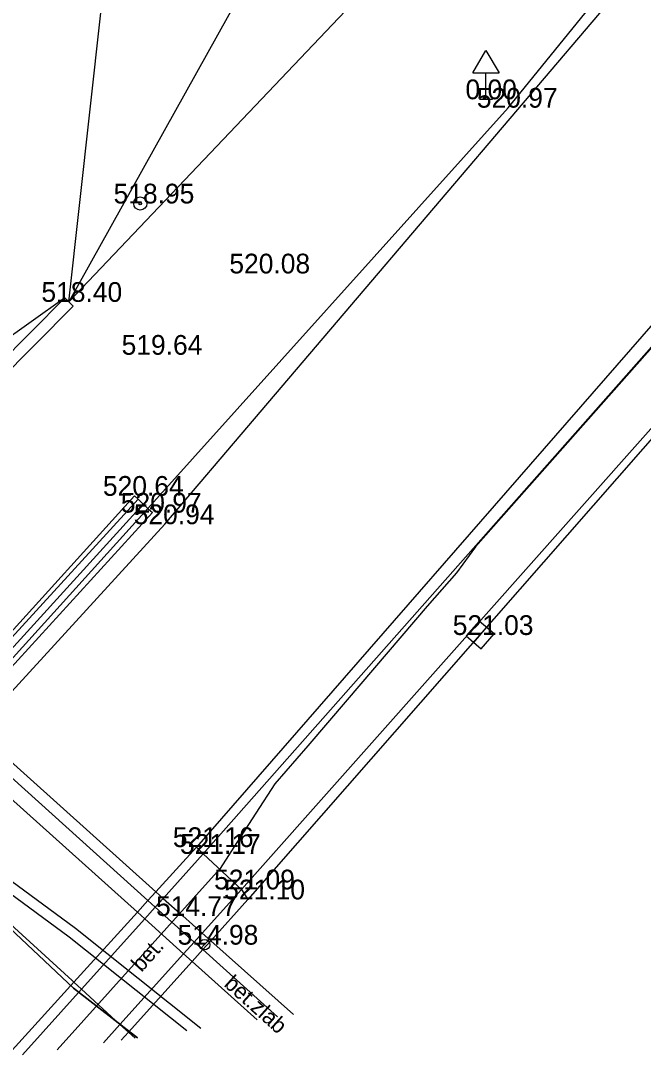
# Model space of a CAD drawing. Extents: x -669393 to -668650, y -1126925 to -1126294.
# Drawn here: x -668790.91 to -668767.27, y -1126877.17 to -1126837.78 of the extents above; entities that cross this region are included whole.
import ezdxf

# ---------------------------------------------------------------- set-up
doc = ezdxf.new("R2010")
doc.units = 0
for name, color, linetype in [('G_Bod_tecka', 7, 'Continuous'), ('G_Bod_vyska', 7, 'Continuous'), ('G_Breh_Teren', 7, 'Continuous'), ('G_Budovy_Objekty', 7, 'Continuous'), ('G_Objekty_dopravni', 7, 'Continuous'), ('G_Plochy_zpevnene', 7, 'Continuous'), ('G_Popisy_povrchu', 7, 'Continuous'), ('G_Site-kanalizace', 7, 'Continuous'), ('G_Site-Sloupy', 7, 'Continuous'), ('G_Z_CHRANICKA-TEPLOVOD_kotovane', 7, 'Continuous'), ('G_Z_ELsilove_podz_kotovane', 7, 'Continuous'), ('G_Z_SPOJE_podz_geodeticky', 7, 'Continuous'), ('G_Z_SPOJE_podz_kotovane', 7, 'Continuous'), ('G_Zabradli_Svodidla', 7, 'Continuous')]:
    doc.layers.add(name, color=color, linetype=linetype)

msp = doc.modelspace()

# ---------------------------------------------------------------- linework, layer by layer
at = {"layer": 'G_Bod_tecka'}
for p, q in [((-668773.24, -1126840.76), (-668773.24, -1126840.76)), ((-668772.4, -1126841.08), (-668772.4, -1126841.08)), ((-668786.37, -1126844.72), (-668786.37, -1126844.72)), ((-668781.78, -1126847.38), (-668781.78, -1126847.38)), ((-668789.08, -1126848.46), (-668789.08, -1126848.46)), ((-668786.04, -1126850.47), (-668786.04, -1126850.47)), ((-668786.59, -1126855.83), (-668786.59, -1126855.83)), ((-668785.92, -1126856.47), (-668785.92, -1126856.47)), ((-668785.44, -1126856.91), (-668785.44, -1126856.91)), ((-668773.46, -1126861.12), (-668773.46, -1126861.12)), ((-668784.24, -1126869.18), (-668784.24, -1126869.18)), ((-668783.98, -1126869.44), (-668783.98, -1126869.44)), ((-668782.52, -1126870.79), (-668782.52, -1126870.79)), ((-668782.28, -1126871.17), (-668782.28, -1126871.17)), ((-668784.75, -1126871.8), (-668784.75, -1126871.8)), ((-668783.93, -1126872.89), (-668783.93, -1126872.89))]:
    msp.add_line(p, q, dxfattribs=at)
at = {"layer": 'G_Breh_Teren'}
for p, q in [((-668772.4, -1126841.08), (-668751.76, -1126815.63)), ((-668771.91, -1126830.38), (-668789.08, -1126848.46)), ((-668780.8, -1126833.58), (-668789.08, -1126848.46)), ((-668789.08, -1126848.46), (-668787.87, -1126837.47)), ((-668789.24, -1126848.31), (-668796.31, -1126853.34))]:
    msp.add_line(p, q, dxfattribs=at)
at = {"layer": 'G_Budovy_Objekty'}
for p, q in [((-668793.64, -1126863.82), (-668786.45, -1126855.96)), ((-668792.61, -1126864.75), (-668785.78, -1126870.88))]:
    msp.add_line(p, q, dxfattribs=at)
for points in [[(-668785.78, -1126870.88), (-668785.5, -1126871.13), (-668784.75, -1126871.8)], [(-668783.69, -1126872.74), (-668784.02, -1126872.45), (-668784.75, -1126871.8)], [(-668780.545, -1126875.542), (-668783.69, -1126872.74)]]:
    msp.add_lwpolyline(points, dxfattribs=at)
at = {"layer": 'G_Objekty_dopravni'}
for p, q in [((-668773.74, -1126839.76), (-668773.24, -1126838.91)), ((-668773.24, -1126838.91), (-668772.74, -1126839.76)), ((-668773.74, -1126839.76), (-668772.74, -1126839.76)), ((-668773.24, -1126840.76), (-668773.24, -1126839.76)), ((-668773.49, -1126840.76), (-668772.99, -1126840.76))]:
    msp.add_line(p, q, dxfattribs=at)
at = {"layer": 'G_Plochy_zpevnene'}
for p, q in [((-668785.44, -1126856.91), (-668751.27, -1126816.73)), ((-668741.99, -1126825.18), (-668782.28, -1126871.17)), ((-668762.8, -1126844.58), (-668784.24, -1126869.18)), ((-668789.24, -1126848.31), (-668795.05, -1126854.18)), ((-668789.24, -1126848.31), (-668789.08, -1126848.46)), ((-668789.08, -1126848.46), (-668788.92, -1126848.62)), ((-668788.92, -1126848.62), (-668794.72, -1126854.48)), ((-668796.93, -1126867.24), (-668786.59, -1126855.83)), ((-668786.59, -1126855.83), (-668786.45, -1126855.96)), ((-668793.08, -1126864.33), (-668785.91, -1126856.46)), ((-668785.44, -1126856.91), (-668792.61, -1126864.75)), ((-668786.08, -1126871.21), (-668792.9, -1126865.07)), ((-668786.48, -1126871.66), (-668793.31, -1126865.52)), ((-668784.24, -1126869.18), (-668785.78, -1126870.88)), ((-668784.24, -1126869.18), (-668783.98, -1126869.44)), ((-668783.98, -1126869.44), (-668782.52, -1126870.79)), ((-668785.78, -1126870.88), (-668786.08, -1126871.21)), ((-668782.52, -1126870.79), (-668782.28, -1126871.17)), ((-668786.08, -1126871.21), (-668786.48, -1126871.66)), ((-668782.28, -1126871.17), (-668783.69, -1126872.74)), ((-668786.48, -1126871.66), (-668788.89, -1126874.32)), ((-668783.69, -1126872.74), (-668784, -1126873.08)), ((-668784, -1126873.08), (-668784.4, -1126873.53)), ((-668781.159, -1126875.634), (-668784, -1126873.08)), ((-668784.4, -1126873.53), (-668786.82, -1126876.21)), ((-668781.932, -1126875.749), (-668784.4, -1126873.53)), ((-668788.89, -1126874.32), (-668791.47, -1126877.17)), ((-668786.82, -1126876.21), (-668787.097, -1126876.519))]:
    msp.add_line(p, q, dxfattribs=at)
for points in [[(-668786.45, -1126855.96), (-668786.08, -1126856.31), (-668785.91, -1126856.46)], [(-668794.96, -1126868.78), (-668788.96, -1126874.25), (-668788.89, -1126874.32)], [(-668784, -1126873.08), (-668784.32, -1126872.79), (-668785.8, -1126871.46), (-668786.08, -1126871.21)], [(-668784.4, -1126873.53), (-668784.73, -1126873.24), (-668786.2, -1126871.91), (-668786.48, -1126871.66)], [(-668788.89, -1126874.32), (-668788.6, -1126874.58), (-668787.14, -1126875.92), (-668786.82, -1126876.21)], [(-668786.82, -1126876.21), (-668786.568, -1126876.44)]]:
    msp.add_lwpolyline(points, dxfattribs=at)
at = {"layer": 'G_Site-kanalizace'}
msp.add_line((-668773.705, -1126861.404), (-668773.215, -1126860.836), dxfattribs=at)
msp.add_lwpolyline([(-668773.422, -1126861.648), (-668772.932, -1126861.081), (-668773.499, -1126860.59), (-668773.99, -1126861.158)], close=True, dxfattribs=at)
msp.add_lwpolyline([(-668783.789, -1126872.749), (-668783.93, -1126872.89), (-668784.072, -1126873.032)], dxfattribs=at)
msp.add_circle((-668783.93, -1126872.891), 0.2, dxfattribs=at)
at = {"layer": 'G_Site-Sloupy'}
for radius in [0.25, 0.05]:
    msp.add_circle((-668786.37, -1126844.72), radius, dxfattribs=at)
at = {"layer": 'G_Z_CHRANICKA-TEPLOVOD_kotovane'}
msp.add_lwpolyline([(-668798.54, -1126865.87), (-668796.19, -1126867.69), (-668788.9, -1126874.54), (-668786.479, -1126876.427)], dxfattribs=at)
at = {"layer": 'G_Z_ELsilove_podz_kotovane'}
for points in [[(-668689.689, -1126700.721), (-668717.926, -1126737.102), (-668731.142, -1126751.223), (-668740.945, -1126761.054), (-668764.235, -1126785.249), (-668764.468, -1126785.599), (-668771.608, -1126796.321), (-668779.891, -1126812.071), (-668782.816, -1126817.632), (-668791.63, -1126833.665), (-668795.332, -1126841.155), (-668801.598, -1126850.336), (-668806.75, -1126857.548), (-668807.082, -1126858.921), (-668805.909, -1126860.176), (-668789.068, -1126872.587), (-668784.608, -1126876.148)], [(-668689.548, -1126701.19), (-668717.622, -1126737.362), (-668730.854, -1126751.501), (-668740.659, -1126761.334), (-668763.921, -1126785.501), (-668764.234, -1126785.971), (-668771.264, -1126796.525), (-668778.872, -1126810.991), (-668782.464, -1126817.822), (-668791.276, -1126833.851), (-668794.986, -1126841.357), (-668801.27, -1126850.566), (-668806.38, -1126857.718), (-668806.642, -1126858.805), (-668805.641, -1126859.876), (-668788.824, -1126872.269), (-668784.068, -1126876.067)]]:
    msp.add_lwpolyline(points, dxfattribs=at)
at = {"layer": 'G_Z_SPOJE_podz_geodeticky'}
msp.add_lwpolyline([(-668692.13, -1126762.38), (-668692.43, -1126762.74), (-668699.7, -1126771.25), (-668706.84, -1126780), (-668713.95, -1126788.63), (-668721.15, -1126797.19), (-668728.39, -1126805.69), (-668735.61, -1126814.26), (-668743.56, -1126823.46), (-668750.82, -1126831.9), (-668758.22, -1126840.24), (-668765.55, -1126848.62), (-668773.64, -1126857.77), (-668774.36, -1126858.76), (-668775.47, -1126860.02), (-668778.51, -1126863.58), (-668780.01, -1126865.33), (-668781.26, -1126866.78), (-668782.7, -1126869.01), (-668783.33, -1126869.99), (-668789.532, -1126876.882)], dxfattribs=at)
at = {"layer": 'G_Z_SPOJE_podz_kotovane'}
msp.add_lwpolyline([(-668786.479, -1126876.427), (-668788.9, -1126874.54), (-668796.19, -1126867.69), (-668798.54, -1126865.87), (-668806.24, -1126859.05), (-668812.96, -1126854.08), (-668820.1, -1126849.2), (-668830.47, -1126843.58), (-668835.92, -1126839.89), (-668842.7, -1126836.35), (-668847.77, -1126834.2), (-668848.41, -1126834.08), (-668850.82, -1126839.03), (-668851.48, -1126838.79), (-668859.49, -1126835.98)], dxfattribs=at)
at = {"layer": 'G_Zabradli_Svodidla'}
for p, q in [((-668772.4, -1126841.08), (-668786.08, -1126856.31)), ((-668783.98, -1126869.44), (-668762.41, -1126845.01)), ((-668760.71, -1126846.22), (-668782.52, -1126870.79)), ((-668786.4, -1126856.3), (-668793.42, -1126864.02)), ((-668786.08, -1126856.31), (-668793.22, -1126864.2)), ((-668785.5, -1126871.13), (-668783.98, -1126869.44)), ((-668782.52, -1126870.79), (-668784.02, -1126872.45))]:
    msp.add_line(p, q, dxfattribs=at)
for points in [[(-668790.845, -1126877.077), (-668788.6, -1126874.58), (-668786.2, -1126871.91), (-668785.8, -1126871.46), (-668785.5, -1126871.13)], [(-668784.02, -1126872.45), (-668784.32, -1126872.79), (-668784.73, -1126873.24), (-668787.14, -1126875.92), (-668787.77, -1126876.619)]]:
    msp.add_lwpolyline(points, dxfattribs=at)

# ---------------------------------------------------------------- texts
at = {"layer": 'G_Bod_vyska'}
for s, p in [('0.00', (-668774.02, -1126840.76)), ('520.97', (-668773.588, -1126841.08)), ('518.95', (-668787.384, -1126844.72)), ('520.08', (-668782.987, -1126847.38)), ('518.40', (-668790.124, -1126848.46)), ('519.64', (-668787.078, -1126850.47)), ('520.64', (-668787.789, -1126855.83)), ('520.97', (-668787.108, -1126856.47)), ('520.94', (-668786.618, -1126856.91)), ('521.03', (-668774.504, -1126861.12)), ('521.16', (-668785.134, -1126869.18)), ('521.17', (-668784.861, -1126869.44)), ('521.09', (-668783.566, -1126870.79)), ('521.10', (-668783.182, -1126871.17)), ('514.77', (-668785.772, -1126871.8)), ('514.98', (-668784.954, -1126872.89))]:
    msp.add_text(s, height=0.75, dxfattribs=at).set_placement(p)
at = {"layer": 'G_Popisy_povrchu'}
for s, rotation, p in [('bet.', 47.9932, (-668786.325, -1126873.962)), ('bet.zlab', 318.0328, (-668783.225, -1126874.439))]:
    msp.add_text(s, height=0.6, rotation=rotation, dxfattribs=at).set_placement(p)

doc.saveas('drawing.dxf')
